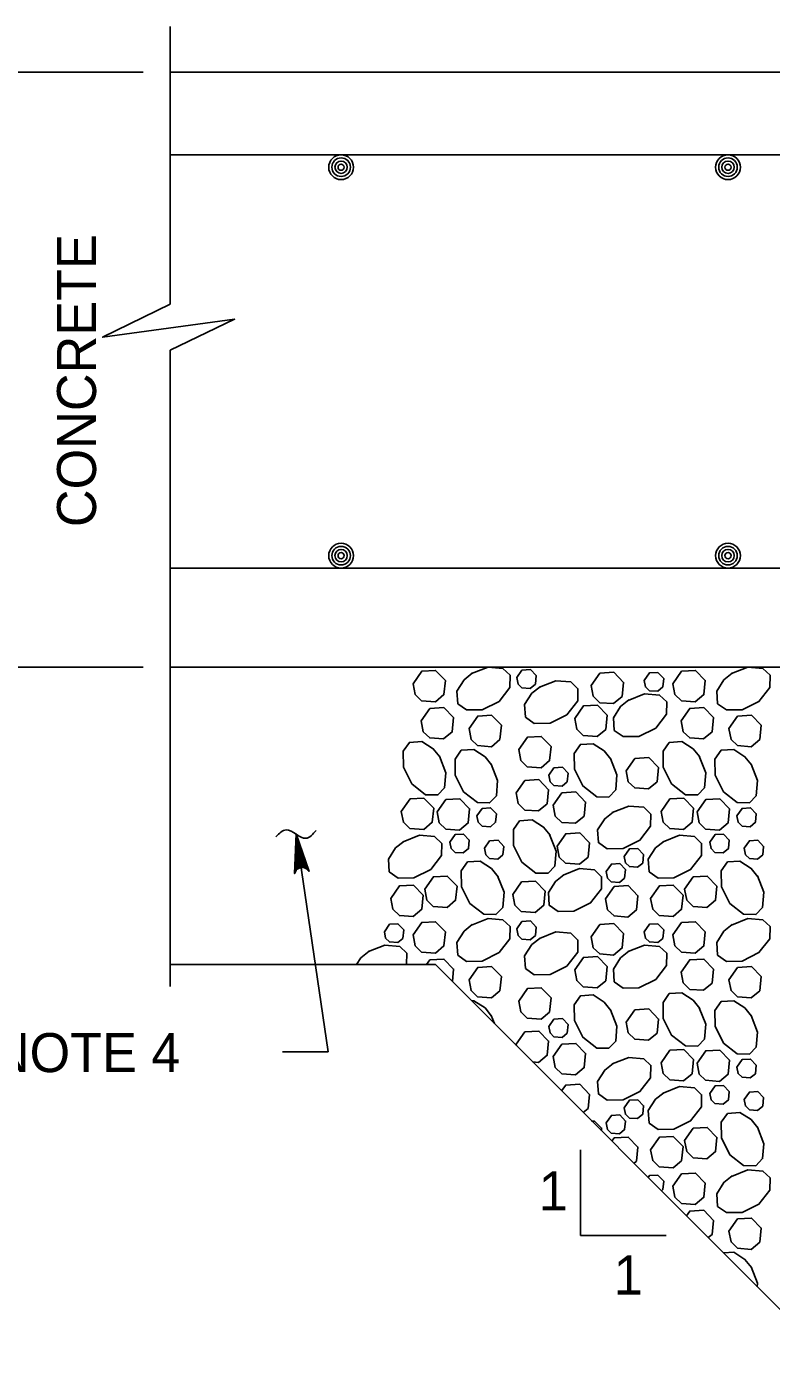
# Model space of a CAD drawing. Extents: x 636530 to 644067, y 294168 to 299122.
# Drawn here: x 641984.6 to 642041.8, y 296375 to 296477.6 of the extents above; entities that cross this region are included whole.
import ezdxf

# ---------------------------------------------------------------- set-up
doc = ezdxf.new("R2010")
doc.units = 0
doc.layers.add('1', color=7, linetype='Continuous')

msp = doc.modelspace()

# ---------------------------------------------------------------- linework, layer by layer
at = {"layer": '1'}
for p, q in [((641995.58, 296477.6), (641995.58, 296456.27)), ((641969.54, 296474.1), (641993.52, 296474.1)), ((641995.58, 296474.1), (642137.92, 296474.1)), ((641995.58, 296467.75), (642042.67, 296467.75)), ((641995.58, 296452.75), (641995.58, 296403.84)), ((641995.58, 296436), (642042.67, 296436)), ((641969.54, 296428.38), (641993.52, 296428.38)), ((641995.58, 296428.38), (642137.92, 296428.38)), ((642005.28, 296415.56), (642007.75, 296398.83)), ((641995.58, 296405.52), (642016, 296405.52)), ((642046.48, 296375.04), (642016, 296405.52)), ((642004.23, 296398.83), (642007.75, 296398.83)), ((642027.15, 296391.29), (642027.15, 296384.7)), ((642027.15, 296384.7), (642033.73, 296384.7))]:
    msp.add_line(p, q, dxfattribs=at)
for points in [[(641995.58, 296456.27), (641990.39, 296453.73), (642000.54, 296455.11), (641995.58, 296452.75)], [(642014.27, 296427.11), (642014.94, 296428.07), (642016.01, 296428.13), (642016.76, 296427.36), (642016.65, 296426.27), (642015.99, 296425.72), (642014.93, 296425.8), (642014.43, 296426.28), (642014.27, 296427.11)], [(642020.04, 296428.38), (642021.19, 296428.28), (642021.74, 296427.76), (642021.73, 296426.82), (642020.89, 296425.75), (642019.6, 296425.11), (642018.39, 296425.09), (642017.71, 296425.57), (642017.64, 296426.54), (642018.2, 296427.4), (642018.83, 296427.91)], [(642018.78, 296427.88), (642020.04, 296428.38)], [(642022.25, 296427.58), (642022.65, 296428.16), (642023.3, 296428.19), (642023.75, 296427.73), (642023.68, 296427.08), (642023.28, 296426.75), (642022.65, 296426.79), (642022.35, 296427.08), (642022.25, 296427.58)], [(642034.26, 296427.11), (642034.93, 296428.07), (642036, 296428.13), (642036.75, 296427.36), (642036.64, 296426.27), (642035.98, 296425.72), (642034.92, 296425.8), (642034.42, 296426.28), (642034.26, 296427.11)], [(642040.03, 296428.38), (642041.18, 296428.28), (642041.73, 296427.76), (642041.71, 296426.82), (642040.88, 296425.75), (642039.59, 296425.11), (642038.38, 296425.09), (642037.7, 296425.57), (642037.63, 296426.54), (642038.18, 296427.4), (642038.82, 296427.91)], [(642038.77, 296427.88), (642040.03, 296428.38)], [(642023.99, 296426.85), (642025.25, 296427.34), (642026.41, 296427.25), (642026.95, 296426.72), (642026.94, 296425.79), (642026.1, 296424.72), (642024.82, 296424.08), (642023.6, 296424.06), (642022.92, 296424.54), (642022.85, 296425.51), (642023.41, 296426.37), (642024.04, 296426.88)], [(642027.98, 296426.97), (642028.65, 296427.93), (642029.72, 296427.99), (642030.47, 296427.21), (642030.36, 296426.13), (642029.7, 296425.58), (642028.64, 296425.65), (642028.14, 296426.14), (642027.98, 296426.97)], [(642032.05, 296427.36), (642032.46, 296427.94), (642033.1, 296427.97), (642033.55, 296427.51), (642033.48, 296426.86), (642033.09, 296426.53), (642032.45, 296426.57), (642032.15, 296426.86), (642032.05, 296427.36)], [(642030.82, 296425.83), (642032.08, 296426.33), (642033.24, 296426.23), (642033.79, 296425.71), (642033.77, 296424.77), (642032.94, 296423.7), (642031.65, 296423.06), (642030.43, 296423.04), (642029.75, 296423.52), (642029.69, 296424.49), (642030.24, 296425.36), (642030.88, 296425.86)], [(642014.9, 296424.25), (642015.57, 296425.21), (642016.65, 296425.27), (642017.39, 296424.5), (642017.29, 296423.41), (642016.62, 296422.86), (642015.56, 296422.94), (642015.06, 296423.42), (642014.9, 296424.25)], [(642026.71, 296424.44), (642027.38, 296425.4), (642028.46, 296425.46), (642029.2, 296424.68), (642029.09, 296423.6), (642028.43, 296423.05), (642027.37, 296423.12), (642026.87, 296423.61), (642026.71, 296424.44)], [(642034.89, 296424.25), (642035.56, 296425.21), (642036.64, 296425.27), (642037.38, 296424.5), (642037.27, 296423.41), (642036.61, 296422.86), (642035.55, 296422.94), (642035.05, 296423.42), (642034.89, 296424.25)], [(642018.58, 296423.67), (642019.25, 296424.62), (642020.32, 296424.68), (642021.07, 296423.91), (642020.96, 296422.83), (642020.3, 296422.27), (642019.24, 296422.35), (642018.74, 296422.83), (642018.58, 296423.67)], [(642038.57, 296423.67), (642039.24, 296424.62), (642040.31, 296424.68), (642041.06, 296423.91), (642040.95, 296422.83), (642040.29, 296422.27), (642039.23, 296422.35), (642038.73, 296422.83), (642038.57, 296423.67)], [(642022.4, 296422.04), (642023.07, 296423), (642024.14, 296423.06), (642024.89, 296422.28), (642024.78, 296421.2), (642024.12, 296420.65), (642023.06, 296420.72), (642022.56, 296421.21), (642022.4, 296422.04)], [(642016.3, 296421.53), (642016.8, 296420.27), (642016.7, 296419.11), (642016.18, 296418.56), (642015.24, 296418.58), (642014.17, 296419.42), (642013.53, 296420.7), (642013.51, 296421.92), (642013.99, 296422.6), (642014.96, 296422.67), (642015.83, 296422.11), (642016.33, 296421.48)], [(642020.29, 296420.92), (642020.78, 296419.66), (642020.69, 296418.5), (642020.16, 296417.95), (642019.23, 296417.97), (642018.16, 296418.81), (642017.52, 296420.09), (642017.5, 296421.31), (642017.98, 296421.99), (642018.95, 296422.06), (642019.81, 296421.5), (642020.32, 296420.87)], [(642029.46, 296421.36), (642029.96, 296420.11), (642029.86, 296418.95), (642029.33, 296418.4), (642028.4, 296418.42), (642027.33, 296419.25), (642026.69, 296420.54), (642026.67, 296421.75), (642027.15, 296422.44), (642028.12, 296422.5), (642028.98, 296421.95), (642029.49, 296421.31)], [(642036.29, 296421.53), (642036.79, 296420.27), (642036.69, 296419.11), (642036.17, 296418.56), (642035.23, 296418.58), (642034.16, 296419.42), (642033.52, 296420.7), (642033.5, 296421.92), (642033.98, 296422.6), (642034.95, 296422.67), (642035.81, 296422.11), (642036.32, 296421.48)], [(642040.27, 296420.92), (642040.77, 296419.66), (642040.67, 296418.5), (642040.15, 296417.95), (642039.21, 296417.97), (642038.15, 296418.81), (642037.51, 296420.09), (642037.48, 296421.31), (642037.97, 296421.99), (642038.94, 296422.06), (642039.8, 296421.5), (642040.31, 296420.87)], [(642030.66, 296420.41), (642031.34, 296421.37), (642032.41, 296421.43), (642033.16, 296420.66), (642033.05, 296419.57), (642032.39, 296419.02), (642031.33, 296419.1), (642030.83, 296419.58), (642030.66, 296420.41)], [(642024.71, 296420.08), (642025.11, 296420.65), (642025.76, 296420.69), (642026.2, 296420.23), (642026.14, 296419.58), (642025.74, 296419.24), (642025.11, 296419.29), (642024.81, 296419.58), (642024.71, 296420.08)], [(642022.21, 296418.72), (642022.88, 296419.67), (642023.96, 296419.74), (642024.7, 296418.96), (642024.59, 296417.88), (642023.93, 296417.33), (642022.87, 296417.4), (642022.37, 296417.89), (642022.21, 296418.72)], [(642013.37, 296417.3), (642014.04, 296418.25), (642015.11, 296418.31), (642015.86, 296417.54), (642015.75, 296416.46), (642015.09, 296415.9), (642014.03, 296415.98), (642013.53, 296416.46), (642013.37, 296417.29)], [(642016.13, 296417.25), (642016.8, 296418.21), (642017.88, 296418.27), (642018.62, 296417.5), (642018.52, 296416.41), (642017.85, 296415.86), (642016.79, 296415.94), (642016.29, 296416.42), (642016.13, 296417.25)], [(642025.05, 296417.77), (642025.72, 296418.73), (642026.8, 296418.79), (642027.54, 296418.01), (642027.44, 296416.93), (642026.77, 296416.38), (642025.71, 296416.45), (642025.21, 296416.94), (642025.05, 296417.77)], [(642033.35, 296417.3), (642034.03, 296418.25), (642035.1, 296418.31), (642035.85, 296417.54), (642035.74, 296416.46), (642035.08, 296415.9), (642034.02, 296415.98), (642033.52, 296416.46), (642033.36, 296417.29)], [(642036.12, 296417.25), (642036.79, 296418.21), (642037.87, 296418.27), (642038.61, 296417.5), (642038.5, 296416.41), (642037.84, 296415.86), (642036.78, 296415.94), (642036.28, 296416.42), (642036.12, 296417.25)], [(642019.19, 296416.96), (642019.59, 296417.53), (642020.24, 296417.57), (642020.69, 296417.11), (642020.62, 296416.46), (642020.22, 296416.12), (642019.59, 296416.17), (642019.29, 296416.46), (642019.19, 296416.96)], [(642029.6, 296417.21), (642030.86, 296417.71), (642032.02, 296417.61), (642032.57, 296417.08), (642032.55, 296416.15), (642031.72, 296415.08), (642030.43, 296414.44), (642029.21, 296414.42), (642028.53, 296414.9), (642028.47, 296415.87), (642029.02, 296416.73), (642029.66, 296417.24)], [(642039.18, 296416.96), (642039.58, 296417.53), (642040.23, 296417.57), (642040.67, 296417.11), (642040.61, 296416.46), (642040.21, 296416.12), (642039.58, 296416.17), (642039.28, 296416.46), (642039.18, 296416.96)], [(642024.78, 296415.51), (642025.28, 296414.25), (642025.18, 296413.09), (642024.66, 296412.55), (642023.72, 296412.56), (642022.65, 296413.4), (642022.01, 296414.68), (642021.99, 296415.9), (642022.47, 296416.58), (642023.44, 296416.65), (642024.31, 296416.09), (642024.81, 296415.46)], [(642005.28, 296415.56), (642005.16, 296412.52), (642005.22, 296412.65), (642005.28, 296412.77), (642005.37, 296412.85), (642005.46, 296412.92), (642005.56, 296412.95), (642005.66, 296412.98), (642005.76, 296412.98), (642005.86, 296412.98), (642005.97, 296412.93), (642006.07, 296412.89), (642006.17, 296412.79), (642006.27, 296412.69), (642005.28, 296415.56), (642006.17, 296412.79), (642006.07, 296412.89), (642005.28, 296415.56), (642005.97, 296412.93), (642005.86, 296412.98), (642005.28, 296415.56), (642005.76, 296412.98), (642005.66, 296412.98), (642005.28, 296415.56), (642005.56, 296412.95), (642005.46, 296412.92), (642005.28, 296415.56), (642005.37, 296412.85), (642005.28, 296412.77), (642005.28, 296415.56), (642005.22, 296412.65)], [(642013.52, 296414.96), (642014.78, 296415.46), (642015.93, 296415.36), (642016.48, 296414.84), (642016.46, 296413.9), (642015.63, 296412.83), (642014.34, 296412.19), (642013.13, 296412.17), (642012.44, 296412.66), (642012.38, 296413.62), (642012.93, 296414.49), (642013.57, 296414.99)], [(642017.11, 296414.94), (642017.51, 296415.52), (642018.16, 296415.55), (642018.6, 296415.09), (642018.54, 296414.44), (642018.14, 296414.11), (642017.51, 296414.15), (642017.21, 296414.44), (642017.11, 296414.94)], [(642019.76, 296414.47), (642020.16, 296415.04), (642020.81, 296415.08), (642021.25, 296414.61), (642021.19, 296413.96), (642020.79, 296413.63), (642020.15, 296413.68), (642019.86, 296413.97), (642019.76, 296414.47)], [(642025.35, 296414.62), (642026.02, 296415.58), (642027.1, 296415.64), (642027.84, 296414.87), (642027.73, 296413.78), (642027.07, 296413.23), (642026.01, 296413.31), (642025.51, 296413.79), (642025.35, 296414.62)], [(642033.51, 296414.96), (642034.76, 296415.46), (642035.92, 296415.36), (642036.47, 296414.84), (642036.45, 296413.9), (642035.62, 296412.83), (642034.33, 296412.19), (642033.12, 296412.17), (642032.43, 296412.66), (642032.37, 296413.62), (642032.92, 296414.49), (642033.56, 296414.99)], [(642037.1, 296414.94), (642037.5, 296415.52), (642038.15, 296415.55), (642038.59, 296415.09), (642038.53, 296414.44), (642038.13, 296414.11), (642037.49, 296414.15), (642037.2, 296414.44), (642037.1, 296414.94)], [(642039.75, 296414.47), (642040.15, 296415.04), (642040.79, 296415.08), (642041.24, 296414.61), (642041.18, 296413.96), (642040.78, 296413.63), (642040.14, 296413.68), (642039.84, 296413.97), (642039.75, 296414.47)], [(642030.51, 296413.84), (642030.91, 296414.41), (642031.56, 296414.45), (642032, 296413.98), (642031.94, 296413.33), (642031.54, 296413), (642030.91, 296413.05), (642030.61, 296413.34), (642030.51, 296413.84)], [(642020.77, 296412.34), (642021.27, 296411.08), (642021.17, 296409.92), (642020.65, 296409.37), (642019.71, 296409.39), (642018.65, 296410.22), (642018, 296411.51), (642017.98, 296412.73), (642018.47, 296413.41), (642019.44, 296413.47), (642020.3, 296412.92), (642020.81, 296412.28)], [(642025.82, 296412.4), (642027.08, 296412.9), (642028.23, 296412.8), (642028.78, 296412.28), (642028.77, 296411.34), (642027.93, 296410.27), (642026.64, 296409.63), (642025.43, 296409.61), (642024.75, 296410.09), (642024.68, 296411.06), (642025.24, 296411.92), (642025.87, 296412.43)], [(642029.12, 296412.67), (642029.53, 296413.25), (642030.17, 296413.28), (642030.62, 296412.82), (642030.55, 296412.17), (642030.16, 296411.84), (642029.52, 296411.88), (642029.22, 296412.17), (642029.12, 296412.67)], [(642040.76, 296412.34), (642041.26, 296411.08), (642041.16, 296409.92), (642040.64, 296409.37), (642039.7, 296409.39), (642038.64, 296410.22), (642037.99, 296411.51), (642037.97, 296412.73), (642038.46, 296413.41), (642039.42, 296413.47), (642040.29, 296412.92), (642040.79, 296412.28)], [(642015.17, 296411.31), (642015.84, 296412.27), (642016.91, 296412.33), (642017.66, 296411.55), (642017.55, 296410.47), (642016.89, 296409.92), (642015.83, 296410), (642015.33, 296410.48), (642015.17, 296411.31)], [(642021.94, 296410.92), (642022.62, 296411.88), (642023.69, 296411.94), (642024.44, 296411.17), (642024.33, 296410.08), (642023.66, 296409.53), (642022.6, 296409.61), (642022.11, 296410.09), (642021.94, 296410.92)], [(642035.15, 296411.31), (642035.83, 296412.27), (642036.9, 296412.33), (642037.65, 296411.55), (642037.54, 296410.47), (642036.87, 296409.92), (642035.81, 296410), (642035.32, 296410.48), (642035.15, 296411.31)], [(642012.56, 296410.61), (642013.23, 296411.57), (642014.3, 296411.63), (642015.05, 296410.85), (642014.94, 296409.77), (642014.28, 296409.22), (642013.22, 296409.29), (642012.72, 296409.78), (642012.56, 296410.61)], [(642029.08, 296410.57), (642029.75, 296411.53), (642030.82, 296411.59), (642031.57, 296410.81), (642031.46, 296409.73), (642030.8, 296409.18), (642029.74, 296409.26), (642029.24, 296409.74), (642029.08, 296410.57)], [(642032.55, 296410.61), (642033.22, 296411.57), (642034.29, 296411.63), (642035.04, 296410.85), (642034.93, 296409.77), (642034.27, 296409.22), (642033.21, 296409.29), (642032.71, 296409.78), (642032.55, 296410.61)], [(642012.07, 296408.05), (642012.47, 296408.62), (642013.11, 296408.66), (642013.56, 296408.19), (642013.5, 296407.54), (642013.1, 296407.21), (642012.46, 296407.26), (642012.16, 296407.55), (642012.07, 296408.05)], [(642014.27, 296407.8), (642014.94, 296408.76), (642016.01, 296408.82), (642016.76, 296408.04), (642016.65, 296406.96), (642015.99, 296406.41), (642014.93, 296406.48), (642014.43, 296406.97), (642014.27, 296407.8)], [(642018.78, 296408.56), (642020.04, 296409.06), (642021.19, 296408.96), (642021.74, 296408.44), (642021.73, 296407.5), (642020.89, 296406.44), (642019.6, 296405.79), (642018.39, 296405.77), (642017.71, 296406.26), (642017.64, 296407.23), (642018.2, 296408.09), (642018.83, 296408.6)], [(642022.25, 296408.27), (642022.65, 296408.84), (642023.3, 296408.88), (642023.75, 296408.41), (642023.68, 296407.76), (642023.28, 296407.43), (642022.65, 296407.48), (642022.35, 296407.77), (642022.25, 296408.27)], [(642027.98, 296407.65), (642028.65, 296408.61), (642029.72, 296408.67), (642030.47, 296407.9), (642030.36, 296406.81), (642029.7, 296406.26), (642028.64, 296406.34), (642028.14, 296406.82), (642027.98, 296407.65)], [(642032.05, 296408.05), (642032.46, 296408.62), (642033.1, 296408.66), (642033.55, 296408.19), (642033.48, 296407.54), (642033.09, 296407.21), (642032.45, 296407.26), (642032.15, 296407.55), (642032.05, 296408.05)], [(642034.26, 296407.8), (642034.93, 296408.76), (642036, 296408.82), (642036.75, 296408.04), (642036.64, 296406.96), (642035.98, 296406.41), (642034.92, 296406.48), (642034.42, 296406.97), (642034.26, 296407.8)], [(642038.77, 296408.56), (642040.03, 296409.06), (642041.18, 296408.96), (642041.73, 296408.44), (642041.71, 296407.5), (642040.88, 296406.44), (642039.59, 296405.79), (642038.38, 296405.77), (642037.7, 296406.26), (642037.63, 296407.23), (642038.18, 296408.09), (642038.82, 296408.6)], [(642023.99, 296407.53), (642025.25, 296408.03), (642026.41, 296407.93), (642026.95, 296407.41), (642026.94, 296406.47), (642026.1, 296405.41), (642024.82, 296404.76), (642023.6, 296404.74), (642022.92, 296405.23), (642022.85, 296406.19), (642023.41, 296407.06), (642024.04, 296407.56)], [(642009.92, 296405.52), (642010.25, 296406.04), (642010.89, 296406.55)], [(642010.84, 296406.52), (642012.09, 296407.01), (642013.25, 296406.91), (642013.8, 296406.39), (642013.78, 296405.52)], [(642030.82, 296406.52), (642032.08, 296407.01), (642033.24, 296406.91), (642033.79, 296406.39), (642033.77, 296405.45), (642032.94, 296404.39), (642031.65, 296403.75), (642030.43, 296403.72), (642029.75, 296404.21), (642029.69, 296405.18), (642030.24, 296406.04), (642030.88, 296406.55)], [(642015.31, 296405.52), (642015.57, 296405.89), (642016.65, 296405.95), (642017.39, 296405.18), (642017.3, 296404.22)], [(642026.71, 296405.12), (642027.38, 296406.08), (642028.46, 296406.14), (642029.2, 296405.37), (642029.09, 296404.28), (642028.43, 296403.73), (642027.37, 296403.81), (642026.87, 296404.29), (642026.71, 296405.12)], [(642034.89, 296404.94), (642035.56, 296405.89), (642036.64, 296405.95), (642037.38, 296405.18), (642037.27, 296404.1), (642036.61, 296403.55), (642035.55, 296403.62), (642035.05, 296404.11), (642034.89, 296404.94)], [(642018.58, 296404.35), (642019.25, 296405.31), (642020.32, 296405.37), (642021.07, 296404.6), (642020.96, 296403.51), (642020.3, 296402.96), (642019.24, 296403.04), (642018.74, 296403.52), (642018.58, 296404.35)], [(642038.57, 296404.35), (642039.24, 296405.31), (642040.31, 296405.37), (642041.06, 296404.6), (642040.95, 296403.51), (642040.29, 296402.96), (642039.23, 296403.04), (642038.73, 296403.52), (642038.57, 296404.35)], [(642022.4, 296402.72), (642023.07, 296403.68), (642024.14, 296403.74), (642024.89, 296402.97), (642024.78, 296401.88), (642024.12, 296401.33), (642023.06, 296401.41), (642022.56, 296401.89), (642022.4, 296402.72)], [(642018.79, 296402.73), (642018.95, 296402.74), (642019.81, 296402.19), (642020.32, 296401.55)], [(642029.46, 296402.05), (642029.96, 296400.79), (642029.86, 296399.64), (642029.33, 296399.09), (642028.4, 296399.11), (642027.33, 296399.94), (642026.69, 296401.23), (642026.67, 296402.44), (642027.15, 296403.12), (642028.12, 296403.19), (642028.98, 296402.63), (642029.49, 296402)], [(642036.29, 296402.21), (642036.79, 296400.95), (642036.69, 296399.8), (642036.17, 296399.25), (642035.23, 296399.27), (642034.16, 296400.1), (642033.52, 296401.39), (642033.5, 296402.6), (642033.98, 296403.29), (642034.95, 296403.35), (642035.81, 296402.8), (642036.32, 296402.16)], [(642040.27, 296401.6), (642040.77, 296400.34), (642040.67, 296399.19), (642040.15, 296398.64), (642039.21, 296398.66), (642038.15, 296399.49), (642037.51, 296400.78), (642037.48, 296401.99), (642037.97, 296402.68), (642038.94, 296402.74), (642039.8, 296402.19), (642040.31, 296401.55)], [(642020.29, 296401.6), (642020.53, 296400.99)], [(642030.66, 296401.1), (642031.34, 296402.05), (642032.41, 296402.12), (642033.16, 296401.34), (642033.05, 296400.26), (642032.39, 296399.71), (642031.33, 296399.78), (642030.83, 296400.27), (642030.66, 296401.1)], [(642022.21, 296399.4), (642022.88, 296400.36), (642023.96, 296400.42), (642024.7, 296399.65), (642024.59, 296398.56), (642023.93, 296398.01), (642023.47, 296398.05)], [(642024.71, 296400.77), (642025.11, 296401.34), (642025.76, 296401.38), (642026.2, 296400.91), (642026.14, 296400.26), (642025.74, 296399.93), (642025.11, 296399.98), (642024.81, 296400.27), (642024.71, 296400.77)], [(642022.24, 296399.28), (642022.21, 296399.4)], [(642025.05, 296398.45), (642025.72, 296399.41), (642026.8, 296399.47), (642027.54, 296398.7), (642027.44, 296397.61), (642026.77, 296397.06), (642025.71, 296397.14), (642025.21, 296397.62), (642025.05, 296398.45)], [(642029.6, 296397.89), (642030.86, 296398.39), (642032.02, 296398.29), (642032.57, 296397.77), (642032.55, 296396.83), (642031.72, 296395.77), (642030.43, 296395.12), (642029.21, 296395.1), (642028.53, 296395.59), (642028.47, 296396.55), (642029.02, 296397.42), (642029.66, 296397.93)], [(642033.35, 296397.98), (642034.03, 296398.94), (642035.1, 296399), (642035.85, 296398.22), (642035.74, 296397.14), (642035.08, 296396.59), (642034.02, 296396.67), (642033.52, 296397.15), (642033.36, 296397.98)], [(642036.12, 296397.94), (642036.79, 296398.9), (642037.87, 296398.96), (642038.61, 296398.18), (642038.5, 296397.1), (642037.84, 296396.55), (642036.78, 296396.63), (642036.28, 296397.11), (642036.12, 296397.94)], [(642039.18, 296397.64), (642039.58, 296398.22), (642040.23, 296398.26), (642040.67, 296397.79), (642040.61, 296397.14), (642040.21, 296396.81), (642039.58, 296396.86), (642039.28, 296397.15), (642039.18, 296397.64)], [(642025.7, 296395.81), (642026.02, 296396.26), (642027.1, 296396.33), (642027.84, 296395.55), (642027.73, 296394.47), (642027.36, 296394.16)], [(642033.51, 296395.65), (642034.76, 296396.15), (642035.92, 296396.05), (642036.47, 296395.52), (642036.45, 296394.59), (642035.62, 296393.52), (642034.33, 296392.88), (642033.12, 296392.86), (642032.43, 296393.34), (642032.37, 296394.31), (642032.92, 296395.17), (642033.56, 296395.68)], [(642037.1, 296395.63), (642037.5, 296396.2), (642038.15, 296396.24), (642038.59, 296395.77), (642038.53, 296395.12), (642038.13, 296394.79), (642037.49, 296394.84), (642037.2, 296395.13), (642037.1, 296395.63)], [(642039.75, 296395.15), (642040.15, 296395.73), (642040.79, 296395.76), (642041.24, 296395.3), (642041.18, 296394.65), (642040.78, 296394.32), (642040.14, 296394.37), (642039.84, 296394.66), (642039.75, 296395.15)], [(642030.51, 296394.52), (642030.91, 296395.1), (642031.56, 296395.13), (642032, 296394.67), (642031.94, 296394.02), (642031.54, 296393.69), (642030.91, 296393.73), (642030.61, 296394.02), (642030.51, 296394.52)], [(642028.01, 296393.5), (642028.23, 296393.48), (642028.78, 296392.96), (642028.78, 296392.74)], [(642029.12, 296393.36), (642029.53, 296393.93), (642030.17, 296393.97), (642030.62, 296393.5), (642030.55, 296392.85), (642030.16, 296392.52), (642029.52, 296392.57), (642029.22, 296392.86), (642029.12, 296393.36)], [(642040.76, 296393.02), (642041.26, 296391.76), (642041.16, 296390.61), (642040.64, 296390.06), (642039.7, 296390.08), (642038.64, 296390.91), (642037.99, 296392.2), (642037.97, 296393.41), (642038.46, 296394.09), (642039.42, 296394.16), (642040.29, 296393.61), (642040.79, 296392.97)], [(642029.57, 296391.95), (642029.75, 296392.21), (642030.82, 296392.27), (642031.57, 296391.5), (642031.46, 296390.42), (642031.26, 296390.25)], [(642032.55, 296391.3), (642033.22, 296392.25), (642034.29, 296392.31), (642035.04, 296391.54), (642034.93, 296390.45), (642034.27, 296389.9), (642033.21, 296389.98), (642032.71, 296390.46), (642032.55, 296391.29)], [(642035.15, 296392), (642035.83, 296392.95), (642036.9, 296393.01), (642037.65, 296392.24), (642037.54, 296391.16), (642036.87, 296390.6), (642035.81, 296390.68), (642035.32, 296391.17), (642035.15, 296392)], [(642032.36, 296389.16), (642032.46, 296389.31), (642033.1, 296389.34), (642033.55, 296388.88), (642033.48, 296388.23), (642033.38, 296388.14)], [(642034.26, 296388.49), (642034.93, 296389.44), (642036, 296389.5), (642036.75, 296388.73), (642036.64, 296387.65), (642035.98, 296387.09), (642034.92, 296387.17), (642034.42, 296387.65), (642034.26, 296388.49)], [(642038.77, 296389.25), (642040.03, 296389.75), (642041.18, 296389.65), (642041.73, 296389.13), (642041.71, 296388.19), (642040.88, 296387.12), (642039.59, 296386.48), (642038.38, 296386.46), (642037.7, 296386.94), (642037.63, 296387.91), (642038.18, 296388.78), (642038.82, 296389.28)], [(642035.3, 296386.21), (642035.56, 296386.58), (642036.64, 296386.64), (642037.38, 296385.87), (642037.27, 296384.78), (642036.98, 296384.54)], [(642038.57, 296385.04), (642039.24, 296385.99), (642040.31, 296386.05), (642041.06, 296385.28), (642040.95, 296384.2), (642040.29, 296383.64), (642039.23, 296383.72), (642038.73, 296384.21), (642038.57, 296385.04)], [(642038.14, 296383.37), (642038.94, 296383.43), (642039.8, 296382.87), (642040.31, 296382.24)], [(642040.27, 296382.29), (642040.77, 296381.03), (642040.75, 296380.77)]]:
    msp.add_lwpolyline(points, dxfattribs=at)
for centre, radius in [((642008.74, 296466.8), 0.952), ((642008.74, 296466.8), 0.714), ((642008.74, 296466.8), 0.476), ((642038.5, 296466.8), 0.952), ((642038.5, 296466.8), 0.714), ((642038.5, 296466.8), 0.476), ((642008.74, 296466.8), 0.238), ((642038.5, 296466.8), 0.238), ((642008.74, 296436.95), 0.952), ((642008.74, 296436.95), 0.714), ((642008.74, 296436.95), 0.476), ((642038.5, 296436.95), 0.952), ((642038.5, 296436.95), 0.714), ((642038.5, 296436.95), 0.476), ((642008.74, 296436.95), 0.238), ((642038.5, 296436.95), 0.238)]:
    msp.add_circle(centre, radius, dxfattribs=at)
msp.add_spline([(642006.81, 296415.82), (642006.03, 296415.23), (642004.52, 296415.88), (642003.73, 296415.35)], degree=3, dxfattribs=at)

# ---------------------------------------------------------------- texts
msp.add_text('CONCRETE', height=3, rotation=90, dxfattribs=at).set_placement((641989.89, 296439.14))
for s, p in [('SEE NOTE 4', (641972.74, 296397.26)), ('1', (642023.94, 296386.63)), ('1', (642029.71, 296380.17))]:
    msp.add_text(s, height=3, dxfattribs=at).set_placement(p)

doc.saveas('drawing.dxf')
